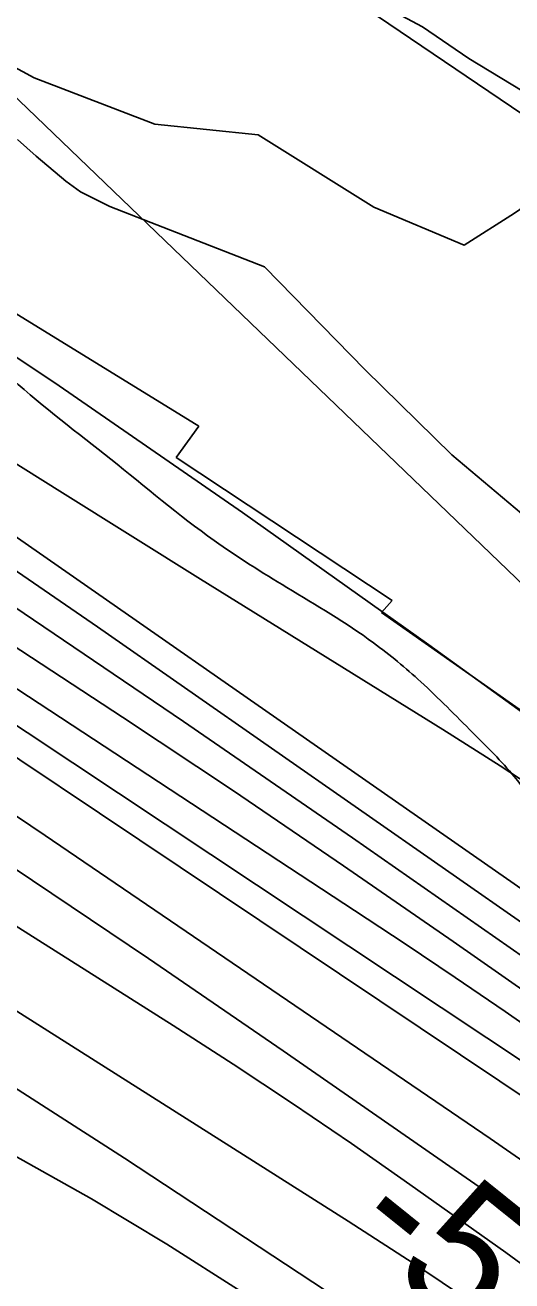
# Model space of a CAD drawing. Extents: x 3355677 to 3393573, y 612928 to 638357.
# Drawn here: x 3375612 to 3375855, y 620824 to 621450 of the extents above; entities that cross this region are included whole.
import ezdxf

# ---------------------------------------------------------------- set-up
doc = ezdxf.new("R2010")
doc.units = 0
for name, color, linetype in [('V-RIVR-EDGE', 7, 'Continuous'), ('V-RIVR-RANG', 7, 'Continuous'), ('V-RRAP-RVMT', 7, 'Continuous'), ('V-SITE-VEGE', 7, 'Continuous'), ('V-TOPO-DPTH', 7, 'Continuous'), ('V-TOPO-MAJR', 7, 'Continuous'), ('V-TOPO-MINR', 7, 'Continuous'), ('V-TOPO-WATR', 7, 'Continuous'), ('V-WETL-SWMP', 7, 'Continuous')]:
    doc.layers.add(name, color=color, linetype=linetype)

msp = doc.modelspace()

# ---------------------------------------------------------------- linework, layer by layer
at = {"layer": 'V-RIVR-EDGE'}
msp.add_spline([(3378516.49, 618361.05), (3378507.6, 618370.69), (3378490.73, 618386.23), (3378471.74, 618402.14), (3378446.08, 618427.92), (3378423.59, 618453.7), (3378402.15, 618477.72), (3378364.89, 618515.51), (3378349.43, 618530.35), (3378342.04, 618535.3), (3378334.65, 618539.2), (3378327.62, 618546.97), (3378322.71, 618554.38), (3378318.84, 618559.67), (3378306.54, 618572.39), (3378288.96, 618586.53), (3378281.23, 618596.41), (3378275.96, 618603.83), (3378258.04, 618621.84), (3378254.18, 618629.96), (3378247.86, 618638.78), (3378236.96, 618650.79), (3378233.81, 618657.14), (3378231.35, 618661.38), (3378222.57, 618670.56), (3378197.97, 618699.87), (3378183.21, 618714), (3378173.72, 618726.71), (3378162.47, 618734.49), (3378158.95, 618737.67), (3378158.61, 618741.54), (3378158.26, 618744.72), (3378155.81, 618749.66), (3378152.29, 618753.19), (3378146.31, 618755.67), (3378143.5, 618758.85), (3378140, 618769.43), (3378130.53, 618786.72), (3378121.05, 618799.43), (3378116.48, 618802.96), (3378111.54, 618803.33), (3378106.96, 618803.69), (3378107.68, 618808.27), (3378105.22, 618811.8), (3378096.08, 618818.87), (3378090.1, 618823.82), (3378078.84, 618830.54), (3378077.08, 618832.66), (3378071.83, 618844.3), (3378067.97, 618853.12), (3378067.98, 618856.29), (3378066.58, 618858.76), (3378058.13, 618863.01), (3378052.16, 618871.83), (3378044.1, 618888.77), (3378037.43, 618898.65), (3378027.59, 618911.01), (3378012.81, 618918.45), (3378000.84, 618924.11), (3377993.11, 618932.59), (3377988.55, 618941.06), (3377985.4, 618949.52), (3377982.24, 618954.46), (3377974.51, 618963.29), (3377969.24, 618967.89), (3377966.79, 618973.88), (3377960.81, 618977.77), (3377955.52, 618978.84), (3377954.83, 618983.07), (3377951.31, 618985.9), (3377937.58, 618991.22), (3377933.72, 618995.46), (3377918.25, 619012.76), (3377900.33, 619032.19), (3377899.99, 619037.47), (3377897.54, 619041.71), (3377893.67, 619045.59), (3377886.27, 619044.91), (3377882.39, 619044.92), (3377878.87, 619047.39), (3377875.72, 619053.74), (3377866.93, 619063.28), (3377843.02, 619083.78), (3377840.22, 619089.42), (3377839.18, 619096.12), (3377836.71, 619097.89), (3377833.19, 619098.25), (3377832.49, 619100.01), (3377831.44, 619103.89), (3377828.98, 619106.01), (3377820.18, 619110.97), (3377809.64, 619121.21), (3377795.58, 619135.69), (3377778.71, 619154.76), (3377773.79, 619160.41), (3377758.67, 619171.37), (3377751.64, 619178.79), (3377734.41, 619195.04), (3377715.08, 619215.53), (3377698.93, 619236.36), (3377689.44, 619246.6), (3377686.28, 619253.66), (3377675.73, 619259.67), (3377669.05, 619265.33), (3377666.24, 619269.92), (3377662.02, 619272.39), (3377656.38, 619274.17), (3377649.7, 619279.47), (3377628.6, 619296.08), (3377619.46, 619304.56), (3377610.32, 619314.45), (3377594.85, 619326.47), (3377585.71, 619336.01), (3377577.62, 619344.49), (3377561.44, 619355.45), (3377551.95, 619364.63), (3377544.22, 619374.17), (3377540.72, 619384.04), (3377539.32, 619385.81), (3377536.15, 619386.87), (3377528.75, 619389.01), (3377525.59, 619391.83), (3377523.49, 619398.53), (3377519.99, 619409.11), (3377509.1, 619421.12), (3377504.18, 619425.71), (3377489.74, 619431.04), (3377482.35, 619435.28), (3377478.49, 619440.93), (3377476.38, 619443.05), (3377471.46, 619446.94), (3377465.14, 619455.41), (3377463.39, 619460), (3377454.25, 619470.59), (3377432.47, 619495.66), (3377419.12, 619513.31), (3377396.28, 619540.15), (3377376.96, 619562.4), (3377360.09, 619581.12), (3377353.41, 619589.94), (3377348.5, 619598.76), (3377341.83, 619607.59), (3377323.55, 619623.49), (3377313.35, 619633.38), (3377305.61, 619638.33), (3377297.52, 619644.7), (3377297.53, 619647.87), (3377297.54, 619650.69), (3377294.03, 619656.69), (3377285.24, 619666.58), (3377279.28, 619677.16), (3377274.01, 619683.52), (3377265.56, 619688.47), (3377258.89, 619694.83), (3377253.62, 619705.06), (3377251.89, 619714.93), (3377248.03, 619720.93), (3377245.57, 619724.46), (3377241.7, 619727.64), (3377232.89, 619728.37), (3377223.38, 619730.86), (3377212.47, 619733.35), (3377204.37, 619737.6), (3377200.86, 619740.08), (3377195.22, 619741.15), (3377185.71, 619741.17), (3377172.33, 619748.61), (3377155.8, 619761.33), (3377143.16, 619778.28), (3377132.62, 619792.4), (3377131.93, 619797.33), (3377130.18, 619802.27), (3377123.51, 619811.1), (3377116.49, 619822.04), (3377110.17, 619832.98), (3377098.6, 619854.85), (3377095.09, 619862.97), (3377087.73, 619876.73), (3377081.41, 619884.85), (3377075.78, 619891.2), (3377063.5, 619909.91), (3377063.15, 619913.08), (3377058.59, 619921.55), (3377041.74, 619947.67), (3377035.78, 619957.9), (3377024.88, 619970.26), (3377017.51, 619982.26), (3377008.73, 619991.09), (3377000.99, 619999.22), (3376998.89, 620003.1), (3376997.85, 620008.39), (3376993.28, 620014.39), (3376981.69, 620029.57), (3376966.57, 620041.59), (3376947.93, 620056.08), (3376931.04, 620066.69), (3376914.5, 620075.54), (3376905.71, 620081.91), (3376896.22, 620095.67), (3376889.56, 620109.08), (3376877.63, 620128.14), (3376863.24, 620153.19), (3376850.61, 620175.78), (3376840.44, 620195.18), (3376834.13, 620206.12), (3376830.62, 620213.88), (3376827.11, 620219.88), (3376766.3, 620280.64), (3376733.96, 620311.73), (3376710.76, 620332.22), (3376680.51, 620356.61), (3376664.69, 620368.98), (3376652.37, 620376.06), (3376623.52, 620393.4), (3376605.58, 620405.78), (3376585.52, 620418.86), (3376578.14, 620424.17), (3376571.8, 620428.06), (3376565.46, 620427.02), (3376541.18, 620440.12), (3376536.96, 620446.47), (3376535.22, 620453.17), (3376537.71, 620461.97), (3376537.72, 620466.2), (3376535.61, 620469.03), (3376529.98, 620470.8), (3376523.63, 620470.11), (3376520.11, 620471.53), (3376509.21, 620481.07), (3376501.13, 620489.55), (3376495.52, 620499.78), (3376489.55, 620510.72), (3376487.1, 620514.95), (3376486.05, 620518.13), (3376484.29, 620520.6), (3376464.95, 620537.91), (3376449.83, 620547.47), (3376433.64, 620556.31), (3376408.32, 620577.17), (3376393.54, 620585.66), (3376376.29, 620593.81), (3376351.66, 620606.2), (3376335.11, 620613.29), (3376324.56, 620620.01), (3376307.31, 620625.34), (3376296.04, 620630.65), (3376270.36, 620648.34), (3376252.78, 620662.12), (3376242.94, 620672.72), (3376238.01, 620675.9), (3376233.43, 620676.62), (3376229.56, 620679.09), (3376210.93, 620695.35), (3376192.64, 620709.84), (3376157.47, 620736.71), (3376139.88, 620750.14), (3376127.93, 620761.8), (3376118.44, 620769.58), (3376106.12, 620776.3), (3376072.01, 620806.34), (3376048.47, 620834.23), (3376004.89, 620878.04), (3375983.1, 620902.76), (3375960.97, 620929.59), (3375953.95, 620939.83), (3375949.03, 620948.3), (3375944.83, 620957.82), (3375936.05, 620971.59), (3375912.87, 621001.6), (3375906.89, 621006.9), (3375899.52, 621016.43), (3375896.01, 621023.48), (3375881.26, 621042.55), (3375856.32, 621075.38), (3375835.59, 621097.28), (3375809.57, 621122.72), (3375786.01, 621142.15), (3375742.74, 621169.75), (3375706.5, 621193.09), (3375654.8, 621233.74), (3375605.57, 621273.68), (3375571.82, 621307.24), (3375559.88, 621321.37), (3375554.61, 621330.89), (3375550.75, 621336.89), (3375547.94, 621339.72), (3375541.25, 621342.56), (3375536.33, 621345.74), (3375533.51, 621347.86), (3375528.24, 621352.81), (3375524.03, 621359.16), (3375521.22, 621361.99), (3375518.76, 621365.16), (3375514.54, 621369.76), (3375499.05, 621375.43), (3375478.63, 621382.53), (3375451.52, 621393.17), (3375434.62, 621398.5), (3375424.77, 621404.51), (3375412.44, 621407.36), (3375405.76, 621410.55), (3375395.2, 621414.45), (3375385.69, 621417.29), (3375374.07, 621420.49), (3375363.5, 621420.87), (3375351.51, 621419.14), (3375336.69, 621411.07), (3375326.11, 621405.81), (3375315.54, 621405.48), (3375306.73, 621408.33), (3375297.58, 621412.93), (3375285.62, 621419.3), (3375281.41, 621425.65), (3375276.14, 621431.66), (3375271.91, 621433.78), (3375264.16, 621435.21), (3375259.93, 621435.22), (3375254.65, 621435.24), (3375251.48, 621435.24), (3375245.49, 621436.31), (3375239.86, 621437.74), (3375215.21, 621444.49), (3375187.39, 621452.67), (3375156.75, 621461.2), (3375150.77, 621464.74), (3375147.25, 621465.8), (3375142.67, 621466.87), (3375137.39, 621467.94), (3375132.1, 621468.31), (3375129.64, 621468.32), (3375105.35, 621477.18), (3375084.93, 621485.69), (3375080.36, 621489.23), (3375075.08, 621491.35), (3375067.33, 621492.43), (3375058.88, 621497.03), (3375037.06, 621506.95), (3374951.91, 621556.5), (3374890.69, 621595.76), (3374838.99, 621635), (3374815.41, 621649.51), (3374801.34, 621657.65)], degree=3, dxfattribs=at)
at = {"layer": 'V-RRAP-RVMT'}
for p, q in [((3375698.8, 621250.25), (3375591, 621316.47)), ((3375687.51, 621234.65), (3375698.8, 621250.25)), ((3375795.28, 621163.3), (3375687.51, 621234.65)), ((3375790.07, 621157.29), (3375795.28, 621163.3)), ((3375899.06, 621080.65), (3375790.07, 621157.29))]:
    msp.add_line(p, q, dxfattribs=at)
at = {"layer": 'V-SITE-VEGE'}
for points in [[(3375593.04, 621575.82), (3375621.41, 621558.04), (3375645.58, 621544.45), (3375683.41, 621522.51), (3375711.77, 621507.88), (3375747.5, 621486.98), (3375767.46, 621475.48), (3375790.58, 621461.89), (3375794.78, 621457.7), (3375810.54, 621449.34), (3375833.67, 621433.66), (3375876.75, 621407.52), (3375894.61, 621397.07), (3375954.31, 621343.75), (3376057.48, 621281.89), (3376185.82, 621202.91), (3376256.22, 621174.58), (3376407.59, 621079.66), (3376556.18, 620981.94), (3376639.85, 620919.97), (3376663.89, 620880.24)], [(3376231.18, 620803.27), (3376196.46, 620837.57), (3376161.19, 620865.92), (3376128.3, 620891.9), (3376106.75, 620914.38), (3376088.16, 620937.47), (3376063.03, 620961.72), (3376047.48, 620974.72), (3375978.73, 621076.97), (3375941.65, 621138.12), (3375866.27, 621201.25), (3375825.08, 621235.93), (3375781.79, 621278.27), (3375731.51, 621329.64), (3375654.4, 621359.79), (3375639.69, 621367.1), (3375632.33, 621372.33), (3375617.61, 621384.89), (3375608.15, 621393.27)]]:
    msp.add_lwpolyline(points, dxfattribs=at)
at = {"layer": 'V-TOPO-DPTH'}
for points in [[(3376892.47, 620016.68), (3376573.41, 620371.98), (3376564.86, 620380.06), (3376556.2, 620388), (3376547.35, 620395.75), (3376538.39, 620403.37), (3376088.7, 620776.85), (3376061.95, 620798.86), (3376035.07, 620820.71), (3376007.98, 620842.31), (3375980.77, 620863.75), (3375935.08, 620899.39), (3375930.58, 620902.85), (3375926.05, 620906.25), (3375921.46, 620909.59), (3375916.83, 620912.87), (3375876.61, 620940.98), (3375851.78, 620958.17), (3375826.84, 620975.21), (3375801.75, 620992.02), (3375776.56, 621008.69), (3375168.27, 621407.35)], [(3376892.47, 620016.68), (3376573.41, 620371.98), (3376564.86, 620380.06), (3376556.2, 620388), (3376547.35, 620395.75), (3376538.39, 620403.37), (3376088.7, 620776.85), (3376061.95, 620798.86), (3376035.07, 620820.71), (3376007.98, 620842.31), (3375980.77, 620863.75), (3375935.08, 620899.39), (3375930.58, 620902.85), (3375926.05, 620906.25), (3375921.46, 620909.59), (3375916.83, 620912.87), (3375876.61, 620940.98), (3375851.78, 620958.17), (3375826.84, 620975.21), (3375801.75, 620992.02), (3375776.56, 621008.69), (3375168.27, 621407.35)], [(3377196.86, 619789.73), (3376629.45, 620400.83), (3376612.91, 620417.53), (3376596.2, 620434.03), (3376579.21, 620450.26), (3376562.03, 620466.29), (3376544.56, 620481.99), (3376526.87, 620497.45), (3376508.86, 620512.53), (3376490.64, 620527.35), (3376012.7, 620907.86), (3375986.52, 620928.29), (3375960.09, 620948.38), (3375933.27, 620967.95), (3375906.19, 620987.18), (3375484.06, 621280.81)], [(3375389.11, 621230.92), (3375869.21, 620910.06), (3375888.38, 620897.04), (3375907.42, 620883.85), (3375926.26, 620870.37), (3375944.98, 620856.71), (3375963.51, 620842.8), (3375981.92, 620828.74), (3376000.17, 620814.45)], [(3376000.17, 620814.45), (3375981.92, 620828.74), (3375963.51, 620842.8), (3375944.98, 620856.71), (3375926.26, 620870.37), (3375907.42, 620883.85), (3375888.38, 620897.04), (3375869.21, 620910.06), (3375389.11, 621230.92)], [(3375606.37, 621160.19), (3375691.17, 621102.89), (3375775.49, 621044.88), (3375911.53, 620950.05), (3375927.38, 620938.79), (3375943.09, 620927.35), (3375958.6, 620915.63), (3375973.97, 620903.73), (3376148.82, 620765.84), (3376221.1, 620707.99), (3376292.82, 620649.46), (3376363.68, 620589.9), (3376433.98, 620529.66), (3376536.16, 620440.81), (3376554.76, 620424.28), (3376573.12, 620407.49), (3376591.11, 620390.31), (3377053.83, 619864.54)], [(3375606.37, 621160.19), (3375691.17, 621102.89), (3375775.49, 621044.88), (3375911.53, 620950.05), (3375927.38, 620938.79), (3375943.09, 620927.35), (3375958.6, 620915.63), (3375973.97, 620903.73), (3376148.82, 620765.84), (3376221.1, 620707.99), (3376292.82, 620649.46), (3376363.68, 620589.9), (3376433.98, 620529.66), (3376536.16, 620440.81), (3376554.76, 620424.28), (3376573.12, 620407.49), (3376591.11, 620390.31), (3377053.83, 619864.54)], [(3375541.68, 621100.12), (3375622, 621045.96), (3375844.21, 620894.94), (3375867.08, 620879.14), (3375889.77, 620863.12), (3375912.22, 620846.74), (3375934.51, 620830.14), (3375990.04, 620788.11), (3376039.56, 620749.82), (3376088.53, 620710.86), (3376136.68, 620670.89), (3376184.29, 620630.25), (3376469.44, 620381.72), (3376492.29, 620361.29), (3376514.78, 620340.47), (3376536.74, 620319.08), (3376558.33, 620297.32), (3376672.9, 620178.87)], [(3375541.68, 621100.12), (3375622, 621045.96), (3375844.21, 620894.94), (3375867.08, 620879.14), (3375889.77, 620863.12), (3375912.22, 620846.74), (3375934.51, 620830.14), (3375990.04, 620788.11), (3376039.56, 620749.82), (3376088.53, 620710.86), (3376136.68, 620670.89), (3376184.29, 620630.25), (3376469.44, 620381.72), (3376492.29, 620361.29), (3376514.78, 620340.47), (3376536.74, 620319.08), (3376558.33, 620297.32), (3376672.9, 620178.87)], [(3376196.02, 620593.31), (3376116.97, 620657.14), (3376037.17, 620720.06), (3375900.19, 620826.14), (3375887.47, 620835.83), (3375874.64, 620845.39), (3375861.67, 620854.74), (3375848.6, 620863.96), (3375740.94, 620938.58), (3375673.7, 620984.62), (3375606.12, 621030.14)], [(3375606.12, 621030.14), (3375673.7, 620984.62), (3375740.94, 620938.58), (3375848.6, 620863.96), (3375861.67, 620854.74), (3375874.64, 620845.39), (3375887.47, 620835.83), (3375900.19, 620826.14), (3376037.17, 620720.06), (3376116.97, 620657.14), (3376196.02, 620593.31)]]:
    msp.add_lwpolyline(points, dxfattribs=at)
at = {"layer": 'V-TOPO-MAJR'}
for points in [[(3376683.28, 620572.93), (3376662.36, 620587.59), (3376556.41, 620653.44), (3376482.02, 620700.68), (3376408.26, 620748.88), (3376335.46, 620798.51), (3376263.3, 620849.09), (3376051.78, 621000.45), (3376036.1, 621011.84), (3376020.53, 621023.38), (3376005.13, 621035.15), (3375989.84, 621047.07), (3375416.31, 621597.65)], [(3376305.31, 620477.21), (3376257.42, 620516.51), (3376209.16, 620555.36), (3375871.87, 620823.1), (3375866.99, 620826.91), (3375862.07, 620830.66), (3375857.1, 620834.34), (3375852.08, 620837.96), (3375804.16, 620871.98), (3375774.99, 620892.34), (3375745.6, 620912.38), (3375715.9, 620931.94), (3375685.99, 620951.18), (3375378.01, 621145.79)]]:
    msp.add_lwpolyline(points, dxfattribs=at)
at = {"layer": 'V-TOPO-MINR'}
for points in [[(3376892.47, 620016.68), (3376573.41, 620371.98), (3376564.86, 620380.06), (3376556.2, 620388), (3376547.35, 620395.75), (3376538.39, 620403.37), (3376088.7, 620776.85), (3376061.95, 620798.86), (3376035.07, 620820.71), (3376007.98, 620842.31), (3375980.77, 620863.75), (3375935.08, 620899.39), (3375930.58, 620902.85), (3375926.05, 620906.25), (3375921.46, 620909.59), (3375916.83, 620912.87), (3375876.61, 620940.98), (3375851.78, 620958.17), (3375826.84, 620975.21), (3375801.75, 620992.02), (3375776.56, 621008.69), (3375168.27, 621407.35)], [(3376674.39, 620447.69), (3376656.78, 620465.57), (3376638.89, 620483.13), (3376620.55, 620500.24), (3376601.91, 620517.03), (3376506.01, 620601.26), (3376438.67, 620659.3), (3376370.63, 620716.48), (3376301.54, 620772.39), (3376231.74, 620827.44), (3376032.82, 620981.34), (3376018.55, 620992.27), (3376004.2, 621003.11), (3375989.76, 621013.8), (3375975.24, 621024.41), (3375813.61, 621141.21), (3375720.6, 621207.12), (3375626.79, 621271.84), (3375531.79, 621334.8)], [(3376915.71, 619969.53), (3376595.99, 620336.39), (3376559.23, 620371.43), (3376554.42, 620375.92), (3376549.53, 620380.33), (3376544.54, 620384.63), (3376539.49, 620388.86), (3376006.78, 620823.97), (3375993.77, 620834.58), (3375980.74, 620845.16), (3375967.69, 620855.72), (3375954.62, 620866.26), (3375933.87, 620882.95), (3375931.16, 620885.11), (3375928.42, 620887.24), (3375925.66, 620889.33), (3375922.87, 620891.41), (3375920.06, 620893.44), (3375917.23, 620895.44), (3375914.38, 620897.41), (3375911.5, 620899.34), (3375268.37, 621326)], [(3377196.86, 619789.73), (3376629.45, 620400.83), (3376612.91, 620417.53), (3376596.2, 620434.03), (3376579.21, 620450.26), (3376562.03, 620466.29), (3376544.56, 620481.99), (3376526.87, 620497.45), (3376508.86, 620512.53), (3376490.64, 620527.35), (3376012.7, 620907.86), (3375986.52, 620928.29), (3375960.09, 620948.38), (3375933.27, 620967.95), (3375906.19, 620987.18), (3375484.06, 621280.81)], [(3376605.79, 620458.59), (3376142.2, 620859.58), (3376117.15, 620880.95), (3376091.9, 620902.08), (3376066.36, 620922.86), (3376040.63, 620943.4), (3375997.72, 620977.16), (3375993.27, 620980.61), (3375988.79, 620984.02), (3375984.27, 620987.36), (3375979.71, 620990.67), (3375933.59, 621023.63), (3375905.76, 621043.11), (3375877.69, 621062.22), (3375849.25, 621080.77), (3375820.56, 621098.95), (3375699.65, 621173.93), (3375630.64, 621216.88), (3375561.73, 621259.98)], [(3376000.17, 620814.45), (3375981.92, 620828.74), (3375963.51, 620842.8), (3375944.98, 620856.71), (3375926.26, 620870.37), (3375907.42, 620883.85), (3375888.38, 620897.04), (3375869.21, 620910.06), (3375389.11, 621230.92)], [(3377125.39, 619805.6), (3376607.2, 620396.53), (3376583.59, 620419.57), (3376559.51, 620442.12), (3376535.12, 620464.34), (3376498.97, 620496.61), (3376455.94, 620534.33), (3376412.48, 620571.55), (3376368.38, 620607.99), (3376323.84, 620643.93), (3375993.35, 620905.82), (3375972.57, 620921.97), (3375951.59, 620937.87), (3375930.32, 620953.37), (3375908.86, 620968.62), (3375648.15, 621150.17), (3375573.5, 621201.37)], [(3377009.44, 619897.17), (3376564.05, 620397.04), (3376550.74, 620408.94), (3376537.26, 620420.64), (3376281.82, 620637.53), (3376224.92, 620685.28), (3376167.65, 620732.57), (3376109.84, 620779.2), (3376051.67, 620825.39), (3375954.54, 620901.58), (3375944.6, 620909.25), (3375934.57, 620916.81), (3375924.42, 620924.19), (3375914.19, 620931.46), (3375825.75, 620993.19), (3375771.03, 621030.94), (3375716.05, 621068.3), (3375660.67, 621105.06), (3375605.03, 621141.43)], [(3376672.9, 620178.87), (3376558.33, 620297.32), (3376536.74, 620319.08), (3376514.78, 620340.47), (3376492.29, 620361.29), (3376469.44, 620381.72), (3376184.29, 620630.25), (3376136.68, 620670.89), (3376088.53, 620710.86), (3376039.56, 620749.82), (3375990.04, 620788.11), (3375934.51, 620830.14), (3375912.22, 620846.74), (3375889.77, 620863.12), (3375867.08, 620879.14), (3375844.21, 620894.94), (3375622, 621045.96), (3375541.68, 621100.12)], [(3376481.58, 620302.22), (3376478.06, 620305.48), (3376474.49, 620308.67), (3376448.3, 620331.51), (3376431.52, 620345.99), (3376414.63, 620360.34), (3376397.58, 620374.51), (3376380.42, 620388.54), (3376135.4, 620586.75), (3376087.74, 620624.81), (3376039.76, 620662.46), (3375991.3, 620699.49), (3375942.52, 620736.11), (3375912.09, 620758.66), (3375878.03, 620783.32), (3375843.62, 620807.46), (3375808.68, 620830.84), (3375773.4, 620853.71), (3375466.33, 621047.92)], [(3375606.12, 621030.14), (3375673.7, 620984.62), (3375740.94, 620938.58), (3375848.6, 620863.96), (3375861.67, 620854.74), (3375874.64, 620845.39), (3375887.47, 620835.83), (3375900.19, 620826.14), (3376037.17, 620720.06), (3376116.97, 620657.14), (3376196.02, 620593.31)], [(3375821.7, 620778.86), (3375802.24, 620792.39), (3375782.57, 620805.64), (3375661.73, 620885), (3375580.96, 620936.82)], [(3375807.61, 620760.46), (3375797.84, 620767.3), (3375787.95, 620773.98), (3375719.95, 620818.64), (3375682.8, 620842.17), (3375645.17, 620864.87), (3375606.8, 620886.31)]]:
    msp.add_lwpolyline(points, dxfattribs=at)
at = {"layer": 'V-TOPO-WATR'}
msp.add_lwpolyline([(3377053.83, 619864.54), (3376591.11, 620390.31), (3376573.12, 620407.49), (3376554.76, 620424.28), (3376536.16, 620440.81), (3376433.98, 620529.66), (3376363.68, 620589.9), (3376292.82, 620649.46), (3376221.1, 620707.99), (3376148.82, 620765.84), (3375973.97, 620903.73), (3375958.6, 620915.63), (3375943.09, 620927.35), (3375927.38, 620938.79), (3375911.53, 620950.05), (3375775.49, 621044.88), (3375691.17, 621102.89), (3375606.37, 621160.19)], dxfattribs=at)
at = {"layer": 'V-WETL-SWMP'}
msp.add_lwpolyline([(3375550.37, 621602.96), (3375690.92, 621527.43), (3375787.91, 621454.71), (3375871.34, 621398.26), (3375877.66, 621383.68), (3375870.24, 621365.99), (3375856.43, 621356.43), (3375831.26, 621340.52), (3375786.24, 621359.49), (3375728.46, 621395.53), (3375676.85, 621400.84), (3375616.53, 621423.99), (3375560.31, 621454.37)], dxfattribs=at)

# ---------------------------------------------------------------- texts
at = {"layer": 'V-RIVR-RANG'}
msp.add_text('-57', height=67, rotation=321.23994, dxfattribs=at).set_placement((3375770.44, 620845.62))

doc.saveas('drawing.dxf')
